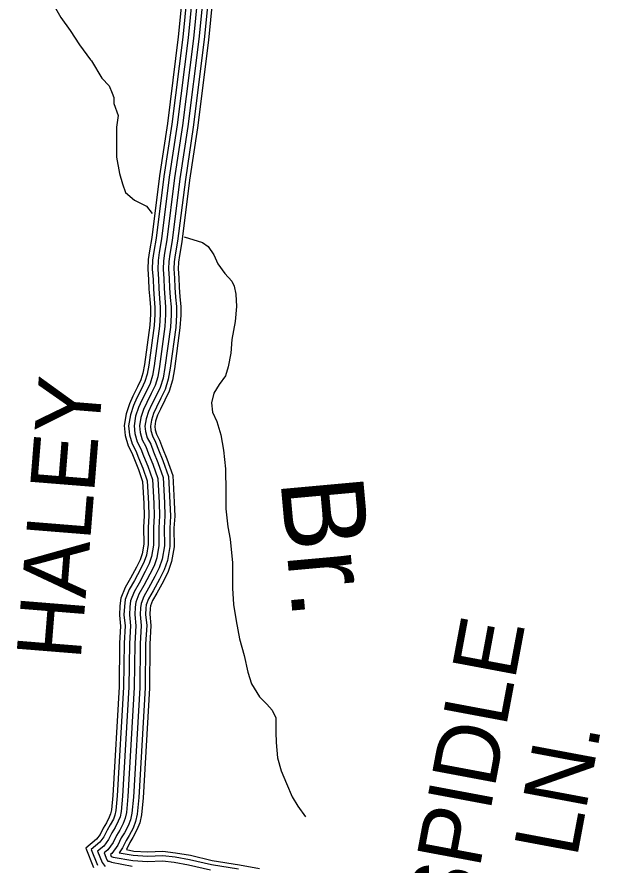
# Model space of a CAD drawing. Extents: x 1788175 to 1969470, y 584502 to 738744.
# Drawn here: x 1941512 to 1944864, y 642988 to 647862 of the extents above; entities that cross this region are included whole.
import ezdxf

# ---------------------------------------------------------------- set-up
doc = ezdxf.new("R2010")
doc.units = 0
for name, color, linetype in [('DESIGN - DRAINAGE - Bridges and Cross Drains Size Text', 7, 'Continuous'), ('DESIGN - ROW - Right-of-Way and Easement Labels', 7, 'Continuous'), ('DESIGN - TRANSPORTATION - Text', 7, 'Continuous'), ('SURVEY - TRANSPORTATION - Roads', 7, 'Continuous')]:
    doc.layers.add(name, color=color, linetype=linetype)

msp = doc.modelspace()

# ---------------------------------------------------------------- linework, layer by layer
at = {"layer": 'DESIGN - TRANSPORTATION - Text'}
for points in [[(1941711, 647952.2), (1941763.3, 647858.2), (1941817.6, 647784.2), (1941871.8, 647702.2), (1941934.1, 647616.2), (1941939.5, 647608.7)], [(1941939.5, 647608.7), (1941999.6, 647509.1), (1942042.3, 647466.5), (1942059.3, 647423.8), (1942067.9, 647398.2), (1942067.9, 647364.1), (1942093.5, 647295.8), (1942084.9, 647227.5), (1942084.9, 647133.7), (1942084.9, 647056.9), (1942102, 646963), (1942119.1, 646903.3), (1942136.1, 646852.1), (1942187.3, 646809.4), (1942255.6, 646775.3), (1942289.7, 646732.6)], [(1942472.4, 646598.9), (1942577.6, 646566.3), (1942611.7, 646542.4), (1942643.8, 646494.4), (1942666, 646442.4), (1942706.2, 646388.4), (1942746.3, 646342.5), (1942760.4, 646314.4), (1942770.6, 646268.4), (1942774.8, 646198.3), (1942767, 646112.1), (1942747.3, 646007.8), (1942741.5, 645929.7), (1942725.7, 645851.5), (1942709.8, 645799.3), (1942673.9, 645749.1), (1942644, 645698.9), (1942630.2, 645644.8), (1942636.3, 645590.7), (1942660.5, 645536.7), (1942684.7, 645460.6), (1942699, 645372.5), (1942711.3, 645264.3), (1942711.7, 645132.1), (1942711.9, 645035.9), (1942724.2, 644931.7), (1942738.4, 644861.6), (1942750.8, 644725.4), (1942751.2, 644579.1), (1942757.5, 644485), (1942771.8, 644390.8), (1942792.1, 644288.7), (1942818.4, 644192.6), (1942838.6, 644096.5), (1942860.8, 644028.4), (1942907.1, 643954.5), (1942949.2, 643912.5), (1942979.4, 643878.5), (1942999.5, 643834.5), (1942999.7, 643752.4), (1943001.9, 643692.3), (1943010.2, 643604.1), (1943030.4, 643530), (1943060.6, 643456), (1943094.8, 643380), (1943127, 643326), (1943171.2, 643264)]]:
    msp.add_lwpolyline(points, dxfattribs=at)
at = {"layer": 'SURVEY - TRANSPORTATION - Roads'}
for points in [[(1942521, 648568.3), (1942439.1, 647748.2), (1942376.7, 647249.2), (1942331.5, 646948.6), (1942286.6, 646594.9), (1942272.9, 646516.9), (1942266.2, 646467), (1942264, 646411.9), (1942268.4, 646352.2), (1942270.5, 646298.2), (1942274.8, 646240.3), (1942278.7, 646191.3), (1942278.8, 646153.2), (1942275.4, 646091.1), (1942244.6, 645865.4), (1942236, 645814.7), (1942223.8, 645776.1), (1942204.8, 645736), (1942178.5, 645682.9), (1942158.3, 645637.6), (1942138.7, 645580.8), (1942127.7, 645513.6), (1942133.9, 645456.1), (1942150.7, 645398), (1942172.6, 645356.7), (1942187, 645318.9), (1942210.7, 645260.3), (1942234.3, 645191.7), (1942241.9, 645064.8), (1942243.9, 644995.7), (1942240.2, 644928.8), (1942240.5, 644831.5), (1942231.1, 644775.8), (1942219.4, 644741.8), (1942198.7, 644700.1), (1942164.2, 644636.4), (1942133.5, 644583.4), (1942109.4, 644521), (1942103.6, 644476.8), (1942101.3, 644424.8), (1942107.4, 644361.2), (1942102, 644263.8), (1942098.6, 644011.4), (1942062.5, 643387.2), (1942055.4, 643304.5), (1942050.4, 643282.9), (1942042.6, 643263.1), (1942025.9, 643231.2), (1942007.5, 643200.3), (1941989.2, 643163.3), (1941970, 643136.3), (1941907.4, 643084.7), (1941951.9, 642974.4)], [(1942521, 648568.3), (1942439.1, 647748.2), (1942376.7, 647249.2), (1942331.5, 646948.6), (1942286.6, 646594.9), (1942272.9, 646516.9), (1942266.2, 646467), (1942264, 646411.9), (1942268.4, 646352.2), (1942270.5, 646298.2), (1942274.8, 646240.3), (1942278.7, 646191.3), (1942278.8, 646153.2), (1942275.4, 646091.1), (1942244.6, 645865.4), (1942236, 645814.7), (1942223.8, 645776.1), (1942204.8, 645736), (1942178.5, 645682.9), (1942158.3, 645637.6), (1942138.7, 645580.8), (1942127.7, 645513.6), (1942133.9, 645456.1), (1942150.7, 645398), (1942172.6, 645356.7), (1942187, 645318.9), (1942210.7, 645260.3), (1942234.3, 645191.7), (1942241.9, 645064.8), (1942243.9, 644995.7), (1942240.2, 644928.8), (1942240.5, 644831.5), (1942231.1, 644775.8), (1942219.4, 644741.8), (1942198.7, 644700.1), (1942164.2, 644636.4), (1942133.5, 644583.4), (1942109.4, 644521), (1942103.6, 644476.8), (1942101.3, 644424.8), (1942107.4, 644361.2), (1942102, 644263.8), (1942098.6, 644011.4), (1942062.5, 643387.2), (1942055.4, 643304.5), (1942050.4, 643282.9), (1942042.6, 643263.1), (1942025.9, 643231.2), (1942007.5, 643200.3), (1941989.2, 643163.3), (1941970, 643136.3), (1941907.4, 643084.7), (1941951.9, 642974.4)], [(1942546.5, 648565.3), (1942464.7, 647745.3), (1942402.2, 647245.7), (1942357, 646945), (1942312, 646591), (1942298.3, 646513), (1942291.9, 646464.8), (1942289.7, 646412.3), (1942294.1, 646353.7), (1942296.2, 646299.6), (1942300.5, 646242.3), (1942304.4, 646192.4), (1942304.5, 646152.5), (1942301, 646088.7), (1942270, 645861.6), (1942261.1, 645808.7), (1942247.8, 645766.7), (1942228, 645724.8), (1942201.7, 645672), (1942182.2, 645628.2), (1942163.7, 645574.5), (1942153.7, 645512.9), (1942159.2, 645461.1), (1942174.6, 645407.7), (1942196, 645367.4), (1942211, 645328.4), (1942234.8, 645269.3), (1942259.7, 645196.8), (1942267.6, 645065.9), (1942269.7, 644995.4), (1942265.9, 644928.1), (1942266.2, 644829.3), (1942256.1, 644769.4), (1942243.2, 644731.9), (1942221.5, 644688.3), (1942186.7, 644623.8), (1942156.8, 644572.2), (1942134.5, 644514.6), (1942129.2, 644474.5), (1942127, 644425.4), (1942133.2, 644361.7), (1942127.7, 644262.9), (1942124.4, 644010.4), (1942088.2, 643385.4), (1942080.9, 643300.5), (1942075, 643275.2), (1942066, 643252.4), (1942048.4, 643218.7), (1942030.1, 643188), (1942011.3, 643150.1), (1941989, 643118.6), (1941938.3, 643076.9), (1941974.5, 642987.1)], [(1942546.5, 648565.3), (1942464.7, 647745.3), (1942402.2, 647245.7), (1942357, 646945), (1942312, 646591), (1942298.3, 646513), (1942291.9, 646464.8), (1942289.7, 646412.3), (1942294.1, 646353.7), (1942296.2, 646299.6), (1942300.5, 646242.3), (1942304.4, 646192.4), (1942304.5, 646152.5), (1942301, 646088.7), (1942270, 645861.6), (1942261.1, 645808.7), (1942247.8, 645766.7), (1942228, 645724.8), (1942201.7, 645672), (1942182.2, 645628.2), (1942163.7, 645574.5), (1942153.7, 645512.9), (1942159.2, 645461.1), (1942174.6, 645407.7), (1942196, 645367.4), (1942211, 645328.4), (1942234.8, 645269.3), (1942259.7, 645196.8), (1942267.6, 645065.9), (1942269.7, 644995.4), (1942265.9, 644928.1), (1942266.2, 644829.3), (1942256.1, 644769.4), (1942243.2, 644731.9), (1942221.5, 644688.3), (1942186.7, 644623.8), (1942156.8, 644572.2), (1942134.5, 644514.6), (1942129.2, 644474.5), (1942127, 644425.4), (1942133.2, 644361.7), (1942127.7, 644262.9), (1942124.4, 644010.4), (1942088.2, 643385.4), (1942080.9, 643300.5), (1942075, 643275.2), (1942066, 643252.4), (1942048.4, 643218.7), (1942030.1, 643188), (1942011.3, 643150.1), (1941989, 643118.6), (1941938.3, 643076.9), (1941974.5, 642987.1)], [(1942577.3, 648561.8), (1942495.5, 647741.8), (1942432.9, 647241.5), (1942387.7, 646940.8), (1942342.7, 646586.4), (1942328.9, 646508.3), (1942322.8, 646462.1), (1942320.8, 646412.8), (1942325, 646355.5), (1942327.2, 646301.4), (1942331.4, 646244.7), (1942335.4, 646193.7), (1942335.6, 646151.7), (1942331.9, 646085.7), (1942300.7, 645856.9), (1942291.3, 645801.4), (1942276.7, 645755.3), (1942255.8, 645711.3), (1942229.8, 645658.8), (1942211.1, 645616.8), (1942193.9, 645566.9), (1942184.9, 645512), (1942189.8, 645467.1), (1942203.5, 645419.4), (1942224.3, 645380.2), (1942239.8, 645339.7), (1942263.8, 645280.2), (1942290.4, 645202.9), (1942298.5, 645067.3), (1942300.7, 644995), (1942296.9, 644927.3), (1942297.2, 644826.8), (1942286.2, 644761.7), (1942271.8, 644719.9), (1942249.1, 644674), (1942213.7, 644608.7), (1942184.8, 644558.8), (1942164.7, 644506.9), (1942160.1, 644471.8), (1942158.1, 644426.2), (1942164.3, 644362.3), (1942158.6, 644261.8), (1942155.3, 644009.3), (1942119.1, 643383.2), (1942111.6, 643295.6), (1942104.7, 643265.9), (1942094.2, 643239.5), (1942075.5, 643203.5), (1942057.4, 643173.2), (1942038, 643134.1), (1942011.9, 643097.3), (1941975.6, 643067.4), (1942001.7, 643002.5), (1942019.5, 642978.8)], [(1942577.3, 648561.8), (1942495.5, 647741.8), (1942432.9, 647241.5), (1942387.7, 646940.8), (1942342.7, 646586.4), (1942328.9, 646508.3), (1942322.8, 646462.1), (1942320.8, 646412.8), (1942325, 646355.5), (1942327.2, 646301.4), (1942331.4, 646244.7), (1942335.4, 646193.7), (1942335.6, 646151.7), (1942331.9, 646085.7), (1942300.7, 645856.9), (1942291.3, 645801.4), (1942276.7, 645755.3), (1942255.8, 645711.3), (1942229.8, 645658.8), (1942211.1, 645616.8), (1942193.9, 645566.9), (1942184.9, 645512), (1942189.8, 645467.1), (1942203.5, 645419.4), (1942224.3, 645380.2), (1942239.8, 645339.7), (1942263.8, 645280.2), (1942290.4, 645202.9), (1942298.5, 645067.3), (1942300.7, 644995), (1942296.9, 644927.3), (1942297.2, 644826.8), (1942286.2, 644761.7), (1942271.8, 644719.9), (1942249.1, 644674), (1942213.7, 644608.7), (1942184.8, 644558.8), (1942164.7, 644506.9), (1942160.1, 644471.8), (1942158.1, 644426.2), (1942164.3, 644362.3), (1942158.6, 644261.8), (1942155.3, 644009.3), (1942119.1, 643383.2), (1942111.6, 643295.6), (1942104.7, 643265.9), (1942094.2, 643239.5), (1942075.5, 643203.5), (1942057.4, 643173.2), (1942038, 643134.1), (1942011.9, 643097.3), (1941975.6, 643067.4), (1942001.7, 643002.5), (1942019.5, 642978.8)], [(1942608.1, 648558.2), (1942526.3, 647738.4), (1942463.6, 647237.2), (1942418.4, 646936.5), (1942373.4, 646581.7), (1942359.6, 646503.5), (1942353.7, 646459.4), (1942351.8, 646413.3), (1942356, 646357.2), (1942358.1, 646303.1), (1942362.3, 646247), (1942366.4, 646195), (1942366.6, 646150.9), (1942362.7, 646082.7), (1942331.3, 645852.2), (1942321.5, 645794.1), (1942305.6, 645743.9), (1942283.7, 645697.8), (1942257.9, 645645.6), (1942240, 645605.4), (1942224.1, 645559.3), (1942216.2, 645511.2), (1942220.3, 645473.1), (1942232.4, 645431.1), (1942252.6, 645393.1), (1942268.7, 645351), (1942292.9, 645291), (1942321.1, 645208.9), (1942329.5, 645068.7), (1942331.7, 644994.6), (1942327.9, 644926.4), (1942328.2, 644824.2), (1942316.4, 644754.1), (1942300.5, 644707.9), (1942276.6, 644659.8), (1942240.8, 644593.5), (1942212.9, 644545.3), (1942195, 644499.2), (1942191.1, 644469.1), (1942189.2, 644427), (1942195.4, 644362.9), (1942189.6, 644260.7), (1942186.3, 644008.2), (1942150, 643380.9), (1942142.3, 643290.7), (1942134.4, 643256.7), (1942122.4, 643226.6), (1942102.5, 643188.4), (1942084.6, 643158.3), (1942064.7, 643118.2), (1942034.8, 643076), (1942012.8, 643057.9), (1942028.9, 643017.9), (1942035, 643009.9), (1942041, 643009.9), (1942055, 643003.9), (1942173.2, 642982.3)], [(1942608.1, 648558.2), (1942526.3, 647738.4), (1942463.6, 647237.2), (1942418.4, 646936.5), (1942373.4, 646581.7), (1942359.6, 646503.5), (1942353.7, 646459.4), (1942351.8, 646413.3), (1942356, 646357.2), (1942358.1, 646303.1), (1942362.3, 646247), (1942366.4, 646195), (1942366.6, 646150.9), (1942362.7, 646082.7), (1942331.3, 645852.2), (1942321.5, 645794.1), (1942305.6, 645743.9), (1942283.7, 645697.8), (1942257.9, 645645.6), (1942240, 645605.4), (1942224.1, 645559.3), (1942216.2, 645511.2), (1942220.3, 645473.1), (1942232.4, 645431.1), (1942252.6, 645393.1), (1942268.7, 645351), (1942292.9, 645291), (1942321.1, 645208.9), (1942329.5, 645068.7), (1942331.7, 644994.6), (1942327.9, 644926.4), (1942328.2, 644824.2), (1942316.4, 644754.1), (1942300.5, 644707.9), (1942276.6, 644659.8), (1942240.8, 644593.5), (1942212.9, 644545.3), (1942195, 644499.2), (1942191.1, 644469.1), (1942189.2, 644427), (1942195.4, 644362.9), (1942189.6, 644260.7), (1942186.3, 644008.2), (1942150, 643380.9), (1942142.3, 643290.7), (1942134.4, 643256.7), (1942122.4, 643226.6), (1942102.5, 643188.4), (1942084.6, 643158.3), (1942064.7, 643118.2), (1942034.8, 643076), (1942012.8, 643057.9), (1942028.9, 643017.9), (1942035, 643009.9), (1942041, 643009.9), (1942055, 643003.9), (1942173.2, 642982.3)], [(1942608.1, 648558.2), (1942526.3, 647738.4), (1942463.6, 647237.2), (1942418.4, 646936.5), (1942373.4, 646581.7), (1942359.6, 646503.5), (1942353.7, 646459.4), (1942351.8, 646413.3), (1942356, 646357.2), (1942358.1, 646303.1), (1942362.3, 646247), (1942366.4, 646195), (1942366.6, 646150.9), (1942362.7, 646082.7), (1942331.3, 645852.2), (1942321.5, 645794.1), (1942305.6, 645743.9), (1942283.7, 645697.8), (1942257.9, 645645.6), (1942240, 645605.4), (1942224.1, 645559.3), (1942216.2, 645511.2), (1942220.3, 645473.1), (1942232.4, 645431.1), (1942252.6, 645393.1), (1942268.7, 645351), (1942292.9, 645291), (1942321.1, 645208.9), (1942329.5, 645068.7), (1942331.7, 644994.6), (1942327.9, 644926.4), (1942328.2, 644824.2), (1942316.4, 644754.1), (1942300.5, 644707.9), (1942276.6, 644659.8), (1942240.8, 644593.5), (1942212.9, 644545.3), (1942195, 644499.2), (1942191.1, 644469.1), (1942189.2, 644427), (1942195.4, 644362.9), (1942189.6, 644260.7), (1942186.3, 644008.2), (1942150, 643380.9), (1942142.3, 643290.7), (1942134.4, 643256.7), (1942122.4, 643226.6), (1942102.5, 643188.4), (1942084.6, 643158.3), (1942064.7, 643118.2), (1942034.8, 643076), (1942012.8, 643057.9), (1942028.9, 643017.9), (1942035, 643009.9), (1942041, 643009.9), (1942055, 643003.9), (1942173.2, 642982.3)], [(1942638.9, 648554.6), (1942557.1, 647734.9), (1942494.3, 647233), (1942449.1, 646932.3), (1942404, 646577.1), (1942390.2, 646498.8), (1942384.6, 646456.7), (1942382.9, 646413.8), (1942386.9, 646359), (1942389.1, 646304.9), (1942393.2, 646249.4), (1942397.4, 646196.2), (1942397.6, 646150), (1942393.6, 646079.8), (1942362, 645847.5), (1942351.7, 645786.8), (1942334.5, 645732.5), (1942311.6, 645684.2), (1942285.9, 645632.4), (1942268.8, 645594.1), (1942254.2, 645551.7), (1942247.5, 645510.3), (1942250.8, 645479.1), (1942261.3, 645442.8), (1942280.8, 645405.9), (1942297.5, 645362.4), (1942321.9, 645301.9), (1942351.8, 645215), (1942360.5, 645070.1), (1942362.7, 644994.2), (1942358.9, 644925.6), (1942359.2, 644821.7), (1942346.5, 644746.4), (1942329.1, 644696), (1942304.1, 644645.5), (1942267.8, 644578.4), (1942240.9, 644531.9), (1942225.2, 644491.5), (1942222, 644466.4), (1942220.2, 644427.8), (1942226.4, 644363.6), (1942220.6, 644259.7), (1942217.3, 644007.1), (1942181, 643378.7), (1942173, 643285.9), (1942164, 643247.4), (1942150.7, 643213.6), (1942129.6, 643173.3), (1942111.8, 643143.5), (1942091.4, 643102.2), (1942057.7, 643054.7), (1942050.1, 643048.4), (1942054.3, 643037.9), (1942064, 643033.8), (1942177, 643013.1), (1942261.5, 643007.6), (1942348.4, 643011.9), (1942415.9, 643003.7), (1942497.7, 642989.6), (1942623.7, 642960)], [(1942638.9, 648554.6), (1942557.1, 647734.9), (1942494.3, 647233), (1942449.1, 646932.3), (1942404, 646577.1), (1942390.2, 646498.8), (1942384.6, 646456.7), (1942382.9, 646413.8), (1942386.9, 646359), (1942389.1, 646304.9), (1942393.2, 646249.4), (1942397.4, 646196.2), (1942397.6, 646150), (1942393.6, 646079.8), (1942362, 645847.5), (1942351.7, 645786.8), (1942334.5, 645732.5), (1942311.6, 645684.2), (1942285.9, 645632.4), (1942268.8, 645594.1), (1942254.2, 645551.7), (1942247.5, 645510.3), (1942250.8, 645479.1), (1942261.3, 645442.8), (1942280.8, 645405.9), (1942297.5, 645362.4), (1942321.9, 645301.9), (1942351.8, 645215), (1942360.5, 645070.1), (1942362.7, 644994.2), (1942358.9, 644925.6), (1942359.2, 644821.7), (1942346.5, 644746.4), (1942329.1, 644696), (1942304.1, 644645.5), (1942267.8, 644578.4), (1942240.9, 644531.9), (1942225.2, 644491.5), (1942222, 644466.4), (1942220.2, 644427.8), (1942226.4, 644363.6), (1942220.6, 644259.7), (1942217.3, 644007.1), (1942181, 643378.7), (1942173, 643285.9), (1942164, 643247.4), (1942150.7, 643213.6), (1942129.6, 643173.3), (1942111.8, 643143.5), (1942091.4, 643102.2), (1942057.7, 643054.7), (1942050.1, 643048.4), (1942054.3, 643037.9), (1942064, 643033.8), (1942177, 643013.1), (1942261.5, 643007.6), (1942348.4, 643011.9), (1942415.9, 643003.7), (1942497.7, 642989.6), (1942623.7, 642960)], [(1942669.7, 648551), (1942587.9, 647731.5), (1942525.1, 647228.8), (1942479.8, 646928), (1942434.7, 646572.4), (1942420.9, 646494), (1942415.5, 646454), (1942413.9, 646414.4), (1942417.9, 646360.8), (1942420, 646306.7), (1942424.1, 646251.8), (1942428.4, 646197.5), (1942428.6, 646149.2), (1942424.5, 646076.8), (1942392.6, 645842.8), (1942381.9, 645779.5), (1942363.5, 645721.2), (1942339.5, 645670.7), (1942314, 645619.2), (1942297.7, 645582.7), (1942284.4, 645544.1), (1942278.7, 645509.5), (1942281.4, 645485.1), (1942290.2, 645454.4), (1942309.1, 645418.8), (1942326.4, 645373.7), (1942351, 645312.7), (1942382.5, 645221.1), (1942391.5, 645071.5), (1942393.8, 644993.8), (1942389.9, 644924.8), (1942390.2, 644819.1), (1942376.7, 644738.7), (1942357.8, 644684), (1942331.7, 644631.2), (1942294.9, 644563.2), (1942268.9, 644518.5), (1942255.5, 644483.8), (1942252.9, 644463.7), (1942251.3, 644428.6), (1942257.5, 644364.2), (1942251.6, 644258.6), (1942248.3, 644006), (1942211.9, 643376.5), (1942203.7, 643281), (1942193.7, 643238.1), (1942178.9, 643200.7), (1942156.7, 643158.2), (1942139.1, 643128.6), (1942118.1, 643086.3), (1942098.7, 643058.9), (1942180.8, 643043.9), (1942261.7, 643038.6), (1942349.5, 643043), (1942420.4, 643034.4), (1942503.9, 643020), (1942629.7, 642990.4), (1942786.3, 642965.2)], [(1942669.7, 648551), (1942587.9, 647731.5), (1942525.1, 647228.8), (1942479.8, 646928), (1942434.7, 646572.4), (1942420.9, 646494), (1942415.5, 646454), (1942413.9, 646414.4), (1942417.9, 646360.8), (1942420, 646306.7), (1942424.1, 646251.8), (1942428.4, 646197.5), (1942428.6, 646149.2), (1942424.5, 646076.8), (1942392.6, 645842.8), (1942381.9, 645779.5), (1942363.5, 645721.2), (1942339.5, 645670.7), (1942314, 645619.2), (1942297.7, 645582.7), (1942284.4, 645544.1), (1942278.7, 645509.5), (1942281.4, 645485.1), (1942290.2, 645454.4), (1942309.1, 645418.8), (1942326.4, 645373.7), (1942351, 645312.7), (1942382.5, 645221.1), (1942391.5, 645071.5), (1942393.8, 644993.8), (1942389.9, 644924.8), (1942390.2, 644819.1), (1942376.7, 644738.7), (1942357.8, 644684), (1942331.7, 644631.2), (1942294.9, 644563.2), (1942268.9, 644518.5), (1942255.5, 644483.8), (1942252.9, 644463.7), (1942251.3, 644428.6), (1942257.5, 644364.2), (1942251.6, 644258.6), (1942248.3, 644006), (1942211.9, 643376.5), (1942203.7, 643281), (1942193.7, 643238.1), (1942178.9, 643200.7), (1942156.7, 643158.2), (1942139.1, 643128.6), (1942118.1, 643086.3), (1942098.7, 643058.9), (1942180.8, 643043.9), (1942261.7, 643038.6), (1942349.5, 643043), (1942420.4, 643034.4), (1942503.9, 643020), (1942629.7, 642990.4), (1942786.3, 642965.2)], [(1942694.2, 648548.2), (1942612.5, 647728.7), (1942549.5, 647225.4), (1942504.3, 646924.6), (1942459.1, 646568.7), (1942445.3, 646490.3), (1942440.2, 646451.9), (1942438.7, 646414.8), (1942442.6, 646362.2), (1942444.7, 646308.1), (1942448.7, 646253.7), (1942453.1, 646198.5), (1942453.3, 646148.6), (1942449.1, 646074.4), (1942417.1, 645839.1), (1942406, 645773.6), (1942386.5, 645712.1), (1942361.8, 645659.9), (1942336.3, 645608.6), (1942320.7, 645573.6), (1942308.5, 645538), (1942303.7, 645508.8), (1942305.7, 645489.9), (1942313.3, 645463.7), (1942331.6, 645429), (1942349.4, 645382.8), (1942374.1, 645321.4), (1942407, 645226), (1942416.2, 645072.6), (1942418.5, 644993.4), (1942414.6, 644924.1), (1942414.9, 644817.1), (1942400.7, 644732.6), (1942380.7, 644674.4), (1942353.6, 644619.9), (1942316.4, 644551.2), (1942291.3, 644507.7), (1942279.6, 644477.6), (1942277.5, 644461.6), (1942276.1, 644429.3), (1942282.3, 644364.7), (1942276.3, 644257.7), (1942273, 644005.2), (1942236.5, 643374.7), (1942228.1, 643277.2), (1942217.4, 643230.7), (1942201.4, 643190.4), (1942178.3, 643146.1), (1942160.8, 643116.8), (1942140.8, 643076.4), (1942183.8, 643068.5), (1942261.9, 643063.4), (1942350.4, 643067.8), (1942424, 643058.8), (1942508.8, 643044.3), (1942634.5, 643014.7), (1942790.5, 642989.5), (1942906.2, 642968.7)], [(1942694.2, 648548.2), (1942612.5, 647728.7), (1942549.5, 647225.4), (1942504.3, 646924.6), (1942459.1, 646568.7), (1942445.3, 646490.3), (1942440.2, 646451.9), (1942438.7, 646414.8), (1942442.6, 646362.2), (1942444.7, 646308.1), (1942448.7, 646253.7), (1942453.1, 646198.5), (1942453.3, 646148.6), (1942449.1, 646074.4), (1942417.1, 645839.1), (1942406, 645773.6), (1942386.5, 645712.1), (1942361.8, 645659.9), (1942336.3, 645608.6), (1942320.7, 645573.6), (1942308.5, 645538), (1942303.7, 645508.8), (1942305.7, 645489.9), (1942313.3, 645463.7), (1942331.6, 645429), (1942349.4, 645382.8), (1942374.1, 645321.4), (1942407, 645226), (1942416.2, 645072.6), (1942418.5, 644993.4), (1942414.6, 644924.1), (1942414.9, 644817.1), (1942400.7, 644732.6), (1942380.7, 644674.4), (1942353.6, 644619.9), (1942316.4, 644551.2), (1942291.3, 644507.7), (1942279.6, 644477.6), (1942277.5, 644461.6), (1942276.1, 644429.3), (1942282.3, 644364.7), (1942276.3, 644257.7), (1942273, 644005.2), (1942236.5, 643374.7), (1942228.1, 643277.2), (1942217.4, 643230.7), (1942201.4, 643190.4), (1942178.3, 643146.1), (1942160.8, 643116.8), (1942140.8, 643076.4), (1942183.8, 643068.5), (1942261.9, 643063.4), (1942350.4, 643067.8), (1942424, 643058.8), (1942508.8, 643044.3), (1942634.5, 643014.7), (1942790.5, 642989.5), (1942906.2, 642968.7)]]:
    msp.add_lwpolyline(points, dxfattribs=at)

# ---------------------------------------------------------------- texts
at = {"layer": 'DESIGN - DRAINAGE - Bridges and Cross Drains Size Text'}
msp.add_text('Br.', height=475, rotation=275.1979, dxfattribs=at).set_placement((1943025.9, 645200.9))
at = {"layer": 'DESIGN - ROW - Right-of-Way and Easement Labels'}
for s, rotation, p in [('HALEY', 85.3938, (1941877.3, 644160.8)), ('SPIDLE', 79.3938, (1944110.2, 642638.2)), ('LN.', 79.3938, (1944730.6, 643023.6))]:
    msp.add_text(s, height=370, rotation=rotation, dxfattribs=at).set_placement(p)

doc.saveas('drawing.dxf')
